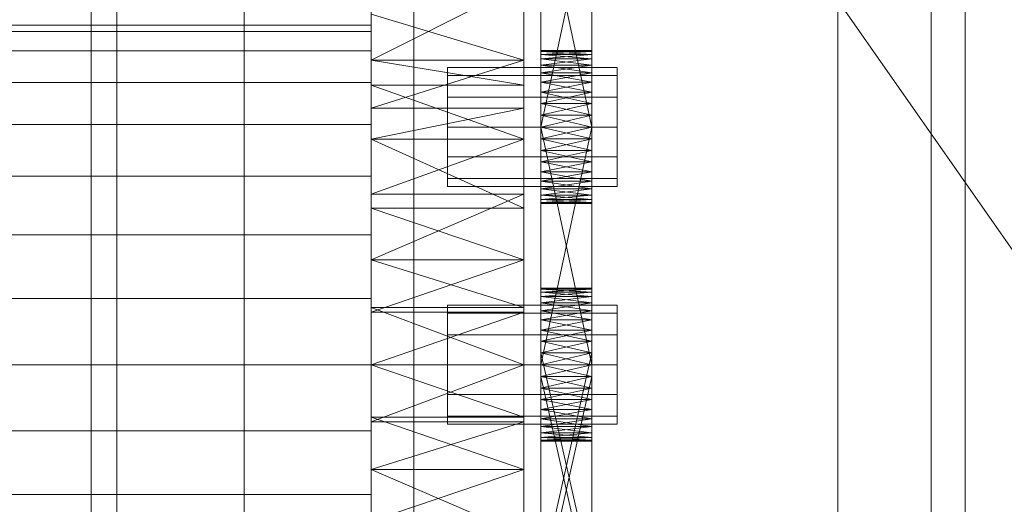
# Model space of a CAD drawing. Header units: millimetres. Extents: x -4738 to 65662, y -68080 to 6847.
# Tile 394 of 656: x 1389 to 1505, y -34090 to -34033. Entities that reach past the tile are written whole.
import ezdxf

# ---------------------------------------------------------------- set-up
doc = ezdxf.new("R2010")
doc.units = ezdxf.units.MM
for name, color, linetype, lineweight in [('COTAS_O', 1, 'Continuous', 0), ('frontal_C03', 7, 'Continuous', 0), ('frontal_secador', 7, 'Continuous', 0), ('frontal_tolva', 7, 'Continuous', 0)]:
    doc.layers.add(name, color=color, linetype=linetype, lineweight=lineweight)
doc.dimstyles.new('R19_100', dxfattribs={"dimtxt": 250, "dimasz": 150, "dimexe": 150, "dimexo": 80, "dimgap": 100, "dimtad": 1, "dimtih": 1, "dimtoh": 1, "dimdsep": 46, "dimcen": 0.09, "dimadec": 0, "dimazin": 0, "dimtfac": 1, "dimtdec": 4, "dimtofl": 0, "dimtmove": 0, "dimatfit": 3, "dimfxl": 1, "dimtolj": 1, "dimtzin": 0, "dimarcsym": 0})

# ---------------------------------------------------------------- blocks, each defined once
blk = doc.blocks.new('DIM_R30_48')
at = {"layer": 'COTAS_O'}
for p, q in [((-1725, -33700), (-1575, -33655)), ((1725, -33700), (1575, -33655)), ((-1725, -34400), (-1725, -33700)), ((-1725, -33700), (1725, -33700)), ((-1725, -33700), (-1575, -33745)), ((1725, -33700), (1575, -33745)), ((1725, -34400), (1725, -33700))]:
    blk.add_line(p, q, dxfattribs=at)
blk.add_text('3450 O', height=250, dxfattribs=at).set_placement((0, -33600))

msp = doc.modelspace()

# ---------------------------------------------------------------- linework, layer by layer
at = {"layer": 'frontal_C03'}
for p, q in [((1435, -34954.179), (1435, -32259.264)), ((1496, -34954.179), (1496, -32259.264)), ((1500, -32259.264), (1500, -34954.179)), ((1435, -32263.162), (1435, -34958.077)), ((1500, -34958.077), (1500, -32263.162)), ((1435, -35437.51), (1435, -32742.595)), ((1500, -32742.595), (1500, -35437.51)), ((1435, -32746.492), (1435, -35441.408)), ((1496, -32746.492), (1496, -35441.408)), ((1500, -35441.408), (1500, -32746.492)), ((1415, -35988), (1415, -33007.45)), ((1485, -35988), (1485, -33007.45)), ((1415, -35988), (1415, -33563.95)), ((1485, -35988), (1485, -33563.95))]:
    msp.add_line(p, q, dxfattribs=at)
at = {"layer": 'frontal_secador'}
for p, q in [((1400, -36000), (1400, -33000)), ((1397, -35940), (1397, -33075)), ((1400, -36000), (1400, -33075)), ((1400, -34600), (1400, -33075)), ((1400, -35940), (1400, -33075)), ((1400, -34650), (1400, -33075)), ((1400, -36000), (1400, -33250)), ((1430, -34003.11), (1430, -34037.635)), ((1430, -34003.11), (1430, -34085.858)), ((1448, -34037.635), (1448, -34003.11)), ((1448, -34085.858), (1448, -34003.11)), ((1450, -34048.281), (1450, -34009.481)), ((1456, -34009.481), (1456, -34048.281)), ((1450, -34011.136), (1450, -34048.281)), ((1456, -34048.281), (1456, -34011.136)), ((1450, -34048.281), (1450, -34013.414)), ((1456, -34013.414), (1456, -34048.281)), ((1450, -34045.5), (1450, -34016.092)), ((1450, -34048.281), (1450, -34016.092)), ((1456, -34016.092), (1456, -34045.5)), ((1456, -34016.092), (1456, -34048.281)), ((1430, -34017.639), (1430, -34037.635)), ((1430, -34061.142), (1430, -34017.639)), ((1430, -34109.365), (1430, -34017.639)), ((1430, -34017.639), (1430, -34085.858)), ((1430, -34151.527), (1430, -34017.639)), ((1448, -34037.635), (1448, -34017.639)), ((1448, -34017.639), (1448, -34061.142)), ((1448, -34017.639), (1448, -34109.365)), ((1448, -34085.858), (1448, -34017.639)), ((1448, -34017.639), (1448, -34151.527)), ((1450, -34017.5), (1450, -34045.5)), ((1456, -34045.5), (1450, -34017.5)), ((1456, -34017.5), (1450, -34045.5)), ((1456, -34045.5), (1456, -34017.5)), ((1430, -34037.635), (1430, -34022.194)), ((1448, -34022.194), (1448, -34037.635)), ((1430, -34028.565), (1430, -34037.635)), ((1448, -34028.565), (1430, -34037.635)), ((1448, -34037.635), (1448, -34028.565)), ((1430, -34037.635), (1430, -34032.223)), ((1448, -34037.635), (1430, -34032.223)), ((1448, -34032.223), (1448, -34037.635)), ((1430, -34033.5), (1325, -34033.5)), ((1430, -34034.269), (1325, -34034.269)), ((1430, -34034.269), (1430, -34033.5)), ((1430, -34036.545), (1430, -34034.269)), ((1430, -34036.545), (1325, -34036.545)), ((1430, -34040.241), (1430, -34036.545)), ((1450, -34036.611), (1450, -34036.5)), ((1456, -34036.611), (1450, -34036.5)), ((1456, -34036.5), (1450, -34036.5)), ((1456, -34036.5), (1450, -34036.611)), ((1450, -34036.611), (1450, -34037.481)), ((1450, -34036.941), (1450, -34036.611)), ((1450, -34036.611), (1450, -34039.136)), ((1456, -34036.941), (1450, -34036.611)), ((1456, -34036.611), (1450, -34036.611)), ((1456, -34036.611), (1450, -34036.941)), ((1456, -34036.611), (1456, -34036.5)), ((1456, -34037.481), (1456, -34036.611)), ((1456, -34036.611), (1456, -34036.941)), ((1456, -34039.136), (1456, -34036.611)), ((1430, -34037.635), (1430, -34055.058)), ((1430, -34040.589), (1430, -34037.635)), ((1430, -34037.635), (1430, -34061.142)), ((1430, -34037.635), (1430, -34043.268)), ((1430, -34037.635), (1430, -34085.858)), ((1448, -34040.589), (1430, -34037.635)), ((1448, -34037.635), (1430, -34037.635)), ((1448, -34037.635), (1430, -34043.268)), ((1448, -34055.058), (1448, -34037.635)), ((1448, -34037.635), (1448, -34040.589)), ((1448, -34061.142), (1448, -34037.635)), ((1448, -34043.268), (1448, -34037.635)), ((1448, -34085.858), (1448, -34037.635)), ((1450, -34037.481), (1450, -34036.941)), ((1456, -34037.481), (1450, -34036.941)), ((1456, -34036.941), (1450, -34036.941)), ((1456, -34036.941), (1450, -34037.481)), ((1450, -34037.481), (1450, -34039.136)), ((1450, -34038.219), (1450, -34037.481)), ((1450, -34041.414), (1450, -34037.481)), ((1450, -34076.281), (1450, -34037.481)), ((1456, -34038.219), (1450, -34037.481)), ((1456, -34037.481), (1450, -34037.481)), ((1456, -34037.481), (1450, -34038.219)), ((1456, -34036.941), (1456, -34037.481)), ((1456, -34039.136), (1456, -34037.481)), ((1456, -34037.481), (1456, -34038.219)), ((1456, -34037.481), (1456, -34041.414)), ((1456, -34037.481), (1456, -34076.281)), ((1439, -34039.438), (1439, -34038.5)), ((1459, -34038.5), (1439, -34038.5)), ((1450, -34039.136), (1450, -34038.219)), ((1456, -34039.136), (1450, -34038.219)), ((1456, -34038.219), (1450, -34038.219)), ((1456, -34038.219), (1450, -34039.136)), ((1456, -34038.219), (1456, -34039.136)), ((1459, -34039.438), (1459, -34038.5)), ((1439, -34042), (1439, -34039.438)), ((1459, -34039.438), (1439, -34039.438)), ((1450, -34039.136), (1450, -34041.414)), ((1450, -34040.21), (1450, -34039.136)), ((1450, -34039.136), (1450, -34044.092)), ((1450, -34039.136), (1450, -34076.281)), ((1456, -34040.21), (1450, -34039.136)), ((1456, -34039.136), (1450, -34039.136)), ((1456, -34039.136), (1450, -34040.21)), ((1456, -34041.414), (1456, -34039.136)), ((1456, -34039.136), (1456, -34040.21)), ((1456, -34044.092), (1456, -34039.136)), ((1456, -34076.281), (1456, -34039.136)), ((1459, -34042), (1459, -34039.438)), ((1430, -34040.241), (1325, -34040.241)), ((1430, -34045.216), (1430, -34040.241)), ((1430, -34040.589), (1430, -34055.058)), ((1430, -34046.925), (1430, -34040.589)), ((1448, -34046.925), (1430, -34040.589)), ((1448, -34040.589), (1430, -34040.589)), ((1448, -34055.058), (1448, -34040.589)), ((1448, -34040.589), (1448, -34046.925)), ((1450, -34041.414), (1450, -34040.21)), ((1456, -34041.414), (1450, -34040.21)), ((1456, -34040.21), (1450, -34040.21)), ((1456, -34040.21), (1450, -34041.414)), ((1456, -34040.21), (1456, -34041.414)), ((1439, -34045.5), (1439, -34042)), ((1459, -34042), (1439, -34042)), ((1450, -34041.414), (1450, -34044.092)), ((1450, -34042.719), (1450, -34041.414)), ((1450, -34076.281), (1450, -34041.414)), ((1456, -34042.719), (1450, -34041.414)), ((1456, -34041.414), (1450, -34041.414)), ((1456, -34041.414), (1450, -34042.719)), ((1456, -34044.092), (1456, -34041.414)), ((1456, -34041.414), (1456, -34042.719)), ((1456, -34041.414), (1456, -34076.281)), ((1459, -34045.5), (1459, -34042)), ((1430, -34053.424), (1430, -34043.268)), ((1430, -34043.268), (1430, -34046.925)), ((1430, -34061.142), (1430, -34043.268)), ((1448, -34043.268), (1430, -34043.268)), ((1448, -34043.268), (1430, -34046.925)), ((1448, -34043.268), (1448, -34053.424)), ((1448, -34046.925), (1448, -34043.268)), ((1448, -34043.268), (1448, -34061.142)), ((1450, -34044.092), (1450, -34042.719)), ((1456, -34044.092), (1450, -34042.719)), ((1456, -34042.719), (1450, -34042.719)), ((1456, -34042.719), (1450, -34044.092)), ((1456, -34042.719), (1456, -34044.092)), ((1450, -34073.5), (1450, -34044.092)), ((1450, -34044.092), (1450, -34045.5)), ((1450, -34076.281), (1450, -34044.092)), ((1456, -34045.5), (1450, -34044.092)), ((1456, -34044.092), (1450, -34044.092)), ((1456, -34044.092), (1450, -34045.5)), ((1456, -34044.092), (1456, -34073.5)), ((1456, -34045.5), (1456, -34044.092)), ((1456, -34044.092), (1456, -34076.281)), ((1430, -34045.216), (1325, -34045.216)), ((1430, -34051.277), (1430, -34045.216)), ((1439, -34045.5), (1439, -34049)), ((1439, -34045.5), (1459, -34045.5)), ((1450, -34045.5), (1450, -34073.5)), ((1456, -34073.5), (1450, -34045.5)), ((1456, -34045.5), (1450, -34045.5)), ((1456, -34045.5), (1450, -34073.5)), ((1450, -34048.281), (1450, -34045.5)), ((1450, -34045.5), (1450, -34046.908)), ((1456, -34045.5), (1450, -34046.908)), ((1456, -34046.908), (1450, -34045.5)), ((1456, -34073.5), (1456, -34045.5)), ((1456, -34045.5), (1456, -34048.281)), ((1456, -34046.908), (1456, -34045.5)), ((1459, -34049), (1459, -34045.5)), ((1430, -34055.058), (1430, -34046.925)), ((1430, -34046.925), (1430, -34053.424)), ((1448, -34055.058), (1430, -34046.925)), ((1448, -34046.925), (1430, -34046.925)), ((1448, -34046.925), (1430, -34053.424)), ((1448, -34046.925), (1448, -34055.058)), ((1448, -34053.424), (1448, -34046.925)), ((1450, -34046.908), (1450, -34048.281)), ((1456, -34046.908), (1450, -34046.908)), ((1456, -34046.908), (1450, -34048.281)), ((1456, -34048.281), (1450, -34046.908)), ((1456, -34048.281), (1456, -34046.908)), ((1439, -34049), (1439, -34051.562)), ((1459, -34049), (1439, -34049)), ((1450, -34050.79), (1450, -34048.281)), ((1450, -34048.281), (1450, -34049.586)), ((1450, -34052.781), (1450, -34048.281)), ((1450, -34054.5), (1450, -34048.281)), ((1456, -34048.281), (1450, -34048.281)), ((1456, -34048.281), (1450, -34049.586)), ((1456, -34049.586), (1450, -34048.281)), ((1456, -34048.281), (1456, -34050.79)), ((1456, -34049.586), (1456, -34048.281)), ((1456, -34048.281), (1456, -34052.781)), ((1456, -34048.281), (1456, -34054.5)), ((1459, -34049), (1459, -34051.562)), ((1450, -34049.586), (1450, -34050.79)), ((1456, -34049.586), (1450, -34049.586)), ((1456, -34049.586), (1450, -34050.79)), ((1456, -34050.79), (1450, -34049.586)), ((1456, -34050.79), (1456, -34049.586)), ((1430, -34051.277), (1325, -34051.277)), ((1430, -34058.193), (1430, -34051.277)), ((1439, -34051.562), (1439, -34052.5)), ((1459, -34051.562), (1439, -34051.562)), ((1450, -34052.781), (1450, -34050.79)), ((1450, -34050.79), (1450, -34051.864)), ((1456, -34050.79), (1450, -34050.79)), ((1456, -34050.79), (1450, -34051.864)), ((1456, -34051.864), (1450, -34050.79)), ((1456, -34050.79), (1456, -34052.781)), ((1456, -34051.864), (1456, -34050.79)), ((1459, -34051.562), (1459, -34052.5)), ((1459, -34052.5), (1439, -34052.5)), ((1450, -34051.864), (1450, -34052.781)), ((1456, -34051.864), (1450, -34051.864)), ((1456, -34051.864), (1450, -34052.781)), ((1456, -34052.781), (1450, -34051.864)), ((1450, -34054.059), (1450, -34052.781)), ((1450, -34052.781), (1450, -34053.519)), ((1450, -34054.5), (1450, -34052.781)), ((1456, -34052.781), (1450, -34052.781)), ((1456, -34052.781), (1450, -34053.519)), ((1456, -34053.519), (1450, -34052.781)), ((1456, -34052.781), (1456, -34051.864)), ((1456, -34052.781), (1456, -34054.059)), ((1456, -34053.519), (1456, -34052.781)), ((1456, -34052.781), (1456, -34054.5)), ((1430, -34053.424), (1430, -34061.142)), ((1448, -34053.424), (1430, -34053.424)), ((1448, -34053.424), (1430, -34061.142)), ((1448, -34061.142), (1448, -34053.424)), ((1450, -34053.519), (1450, -34054.059)), ((1456, -34053.519), (1450, -34053.519)), ((1456, -34053.519), (1450, -34054.059)), ((1456, -34054.059), (1450, -34053.519)), ((1456, -34054.059), (1456, -34053.519)), ((1430, -34061.142), (1430, -34055.058)), ((1448, -34061.142), (1430, -34055.058)), ((1448, -34055.058), (1430, -34055.058)), ((1448, -34055.058), (1448, -34061.142)), ((1450, -34054.5), (1450, -34054.059)), ((1450, -34054.059), (1450, -34054.389)), ((1456, -34054.059), (1450, -34054.059)), ((1456, -34054.059), (1450, -34054.389)), ((1456, -34054.389), (1450, -34054.059)), ((1450, -34054.389), (1450, -34054.5)), ((1456, -34054.389), (1450, -34054.389)), ((1456, -34054.389), (1450, -34054.5)), ((1456, -34054.5), (1450, -34054.389)), ((1456, -34054.5), (1450, -34054.5)), ((1456, -34054.059), (1456, -34054.5)), ((1456, -34054.389), (1456, -34054.059)), ((1456, -34054.5), (1456, -34054.389)), ((1430, -34058.193), (1325, -34058.193)), ((1430, -34065.696), (1430, -34058.193)), ((1430, -34061.142), (1430, -34079.698)), ((1430, -34066.753), (1430, -34061.142)), ((1430, -34061.142), (1430, -34085.858)), ((1430, -34061.142), (1430, -34067.302)), ((1430, -34109.365), (1430, -34061.142)), ((1448, -34066.753), (1430, -34061.142)), ((1448, -34061.142), (1430, -34061.142)), ((1448, -34061.142), (1430, -34067.302)), ((1448, -34079.698), (1448, -34061.142)), ((1448, -34061.142), (1448, -34066.753)), ((1448, -34085.858), (1448, -34061.142)), ((1448, -34067.302), (1448, -34061.142)), ((1448, -34061.142), (1448, -34109.365)), ((1450, -34064.611), (1450, -34064.5)), ((1456, -34064.611), (1450, -34064.5)), ((1456, -34064.5), (1450, -34064.5)), ((1456, -34064.5), (1450, -34064.611)), ((1450, -34064.5), (1450, -34064.941)), ((1450, -34064.5), (1450, -34066.219)), ((1456, -34064.611), (1456, -34064.5)), ((1456, -34064.941), (1456, -34064.5)), ((1456, -34066.219), (1456, -34064.5)), ((1450, -34064.611), (1450, -34065.481)), ((1450, -34064.941), (1450, -34064.611)), ((1450, -34064.611), (1450, -34067.136)), ((1450, -34064.611), (1450, -34072.092)), ((1450, -34069.414), (1450, -34064.611)), ((1456, -34064.941), (1450, -34064.611)), ((1456, -34064.611), (1450, -34064.611)), ((1456, -34064.611), (1450, -34064.941)), ((1450, -34065.481), (1450, -34064.941)), ((1456, -34065.481), (1450, -34064.941)), ((1456, -34064.941), (1450, -34064.941)), ((1456, -34064.941), (1450, -34065.481)), ((1450, -34064.941), (1450, -34066.219)), ((1450, -34065.481), (1450, -34067.136)), ((1450, -34066.219), (1450, -34065.481)), ((1450, -34069.414), (1450, -34065.481)), ((1456, -34066.219), (1450, -34065.481)), ((1456, -34065.481), (1450, -34065.481)), ((1456, -34065.481), (1450, -34066.219)), ((1456, -34065.481), (1456, -34064.611)), ((1456, -34064.611), (1456, -34064.941)), ((1456, -34067.136), (1456, -34064.611)), ((1456, -34072.092), (1456, -34064.611)), ((1456, -34064.611), (1456, -34069.414)), ((1456, -34064.941), (1456, -34065.481)), ((1456, -34066.219), (1456, -34064.941)), ((1456, -34067.136), (1456, -34065.481)), ((1456, -34065.481), (1456, -34066.219)), ((1456, -34065.481), (1456, -34069.414)), ((1430, -34065.696), (1325, -34065.696)), ((1430, -34073.5), (1430, -34065.696)), ((1430, -34066.753), (1430, -34079.698)), ((1430, -34073.5), (1430, -34066.753)), ((1448, -34073.5), (1430, -34066.753)), ((1448, -34066.753), (1430, -34066.753)), ((1439, -34067.438), (1439, -34066.5)), ((1459, -34066.5), (1439, -34066.5)), ((1448, -34079.698), (1448, -34066.753)), ((1448, -34066.753), (1448, -34073.5)), ((1450, -34067.136), (1450, -34066.219)), ((1456, -34067.136), (1450, -34066.219)), ((1456, -34066.219), (1450, -34066.219)), ((1456, -34066.219), (1450, -34067.136)), ((1450, -34066.219), (1450, -34068.21)), ((1450, -34066.219), (1450, -34070.719)), ((1450, -34066.219), (1450, -34101.483)), ((1450, -34104.161), (1450, -34066.219)), ((1456, -34066.219), (1456, -34067.136)), ((1456, -34068.21), (1456, -34066.219)), ((1456, -34070.719), (1456, -34066.219)), ((1456, -34101.483), (1456, -34066.219)), ((1456, -34066.219), (1456, -34104.161)), ((1459, -34067.438), (1459, -34066.5)), ((1430, -34080.247), (1430, -34067.302)), ((1430, -34067.302), (1430, -34073.5)), ((1430, -34085.858), (1430, -34067.302)), ((1448, -34067.302), (1430, -34067.302)), ((1448, -34067.302), (1430, -34073.5)), ((1439, -34070), (1439, -34067.438)), ((1459, -34067.438), (1439, -34067.438)), ((1448, -34067.302), (1448, -34080.247)), ((1448, -34073.5), (1448, -34067.302)), ((1448, -34067.302), (1448, -34085.858)), ((1450, -34067.136), (1450, -34069.414)), ((1450, -34068.21), (1450, -34067.136)), ((1450, -34067.136), (1450, -34072.092)), ((1456, -34068.21), (1450, -34067.136)), ((1456, -34067.136), (1450, -34067.136)), ((1456, -34067.136), (1450, -34068.21)), ((1456, -34069.414), (1456, -34067.136)), ((1456, -34067.136), (1456, -34068.21)), ((1456, -34072.092), (1456, -34067.136)), ((1459, -34070), (1459, -34067.438)), ((1450, -34069.414), (1450, -34068.21)), ((1456, -34069.414), (1450, -34068.21)), ((1456, -34068.21), (1450, -34068.21)), ((1456, -34068.21), (1450, -34069.414)), ((1450, -34068.21), (1450, -34070.719)), ((1456, -34068.21), (1456, -34069.414)), ((1456, -34070.719), (1456, -34068.21)), ((1439, -34073.5), (1439, -34070)), ((1459, -34070), (1439, -34070)), ((1450, -34069.414), (1450, -34072.092)), ((1450, -34070.719), (1450, -34069.414)), ((1450, -34100.075), (1450, -34069.414)), ((1450, -34105.365), (1450, -34069.414)), ((1450, -34108.635), (1450, -34069.414)), ((1456, -34070.719), (1450, -34069.414)), ((1456, -34069.414), (1450, -34069.414)), ((1456, -34069.414), (1450, -34070.719)), ((1456, -34072.092), (1456, -34069.414)), ((1456, -34069.414), (1456, -34070.719)), ((1456, -34069.414), (1456, -34100.075)), ((1456, -34069.414), (1456, -34105.365)), ((1456, -34069.414), (1456, -34108.635)), ((1459, -34073.5), (1459, -34070)), ((1450, -34072.092), (1450, -34070.719)), ((1456, -34072.092), (1450, -34070.719)), ((1456, -34070.719), (1450, -34070.719)), ((1456, -34070.719), (1450, -34072.092)), ((1450, -34070.719), (1450, -34098.668)), ((1450, -34073.5), (1450, -34070.719)), ((1450, -34070.719), (1450, -34101.483)), ((1450, -34104.161), (1450, -34070.719)), ((1456, -34070.719), (1456, -34072.092)), ((1456, -34098.668), (1456, -34070.719)), ((1456, -34070.719), (1456, -34073.5)), ((1456, -34101.483), (1456, -34070.719)), ((1456, -34070.719), (1456, -34104.161)), ((1450, -34072.092), (1450, -34074.908)), ((1450, -34073.5), (1450, -34072.092)), ((1450, -34100.075), (1450, -34072.092)), ((1450, -34072.092), (1450, -34098.668)), ((1450, -34072.092), (1450, -34102.857)), ((1450, -34072.092), (1450, -34105.365)), ((1450, -34072.092), (1450, -34108.635)), ((1456, -34073.5), (1450, -34072.092)), ((1456, -34072.092), (1450, -34072.092)), ((1456, -34072.092), (1450, -34098.668)), ((1456, -34098.668), (1450, -34072.092)), ((1456, -34072.092), (1450, -34073.5)), ((1456, -34074.908), (1456, -34072.092)), ((1456, -34072.092), (1456, -34073.5)), ((1456, -34072.092), (1456, -34100.075)), ((1456, -34098.668), (1456, -34072.092)), ((1456, -34102.857), (1456, -34072.092)), ((1456, -34105.365), (1456, -34072.092)), ((1456, -34108.635), (1456, -34072.092)), ((1325, -34073.5), (1430, -34073.5)), ((1430, -34081.304), (1430, -34073.5)), ((1430, -34079.698), (1430, -34073.5)), ((1430, -34073.5), (1430, -34080.247)), ((1430, -34073.5), (1448, -34073.5)), ((1448, -34073.5), (1430, -34080.247)), ((1448, -34079.698), (1430, -34073.5)), ((1439, -34073.5), (1439, -34077)), ((1439, -34073.5), (1459, -34073.5)), ((1448, -34073.5), (1448, -34079.698)), ((1448, -34080.247), (1448, -34073.5)), ((1450, -34076.281), (1450, -34073.5)), ((1450, -34073.5), (1450, -34074.908)), ((1450, -34073.5), (1456, -34073.5)), ((1456, -34073.5), (1450, -34074.908)), ((1456, -34074.908), (1450, -34073.5)), ((1450, -34101.483), (1450, -34073.5)), ((1450, -34104.161), (1450, -34073.5)), ((1456, -34073.5), (1456, -34076.281)), ((1456, -34074.908), (1456, -34073.5)), ((1456, -34073.5), (1456, -34101.483)), ((1456, -34073.5), (1456, -34104.161)), ((1459, -34077), (1459, -34073.5)), ((1450, -34074.908), (1450, -34076.281)), ((1456, -34074.908), (1450, -34074.908)), ((1456, -34074.908), (1450, -34076.281)), ((1456, -34076.281), (1450, -34074.908)), ((1450, -34074.908), (1450, -34102.857)), ((1450, -34101.483), (1450, -34074.908)), ((1456, -34101.483), (1450, -34074.908)), ((1456, -34074.908), (1450, -34101.483)), ((1456, -34076.281), (1456, -34074.908)), ((1456, -34102.857), (1456, -34074.908)), ((1456, -34074.908), (1456, -34101.483)), ((1439, -34077), (1439, -34079.562)), ((1459, -34077), (1439, -34077)), ((1450, -34078.79), (1450, -34076.281)), ((1450, -34076.281), (1450, -34077.586)), ((1450, -34080.781), (1450, -34076.281)), ((1450, -34082.5), (1450, -34076.281)), ((1456, -34076.281), (1450, -34076.281)), ((1456, -34076.281), (1450, -34077.586)), ((1456, -34077.586), (1450, -34076.281)), ((1456, -34076.281), (1456, -34078.79)), ((1456, -34077.586), (1456, -34076.281)), ((1456, -34076.281), (1456, -34080.781)), ((1456, -34076.281), (1456, -34082.5)), ((1459, -34077), (1459, -34079.562)), ((1450, -34077.586), (1450, -34078.79)), ((1456, -34077.586), (1450, -34077.586)), ((1456, -34077.586), (1450, -34078.79)), ((1456, -34078.79), (1450, -34077.586)), ((1456, -34078.79), (1456, -34077.586)), ((1439, -34079.562), (1439, -34080.5)), ((1459, -34079.562), (1439, -34079.562)), ((1450, -34080.781), (1450, -34078.79)), ((1450, -34078.79), (1450, -34079.864)), ((1456, -34078.79), (1450, -34078.79)), ((1456, -34078.79), (1450, -34079.864)), ((1456, -34079.864), (1450, -34078.79)), ((1456, -34078.79), (1456, -34080.781)), ((1456, -34079.864), (1456, -34078.79)), ((1459, -34079.562), (1459, -34080.5)), ((1430, -34085.858), (1430, -34079.698)), ((1448, -34085.858), (1430, -34079.698)), ((1448, -34079.698), (1430, -34079.698)), ((1430, -34080.247), (1430, -34085.858)), ((1448, -34080.247), (1430, -34080.247)), ((1448, -34080.247), (1430, -34085.858)), ((1459, -34080.5), (1439, -34080.5)), ((1448, -34079.698), (1448, -34085.858)), ((1448, -34085.858), (1448, -34080.247)), ((1450, -34079.864), (1450, -34080.781)), ((1456, -34079.864), (1450, -34079.864)), ((1456, -34079.864), (1450, -34080.781)), ((1456, -34080.781), (1450, -34079.864)), ((1456, -34080.781), (1456, -34079.864)), ((1430, -34081.304), (1325, -34081.304)), ((1430, -34081.304), (1430, -34088.807)), ((1450, -34082.059), (1450, -34080.781)), ((1450, -34080.781), (1450, -34081.519)), ((1450, -34082.5), (1450, -34080.781)), ((1456, -34080.781), (1450, -34080.781)), ((1456, -34080.781), (1450, -34081.519)), ((1456, -34081.519), (1450, -34080.781)), ((1450, -34081.519), (1450, -34082.059)), ((1456, -34081.519), (1450, -34081.519)), ((1456, -34081.519), (1450, -34082.059)), ((1456, -34082.059), (1450, -34081.519)), ((1456, -34080.781), (1456, -34082.059)), ((1456, -34081.519), (1456, -34080.781)), ((1456, -34080.781), (1456, -34082.5)), ((1456, -34082.059), (1456, -34081.519)), ((1450, -34082.5), (1450, -34082.059)), ((1450, -34082.059), (1450, -34082.389)), ((1456, -34082.059), (1450, -34082.059)), ((1456, -34082.059), (1450, -34082.389)), ((1456, -34082.389), (1450, -34082.059)), ((1450, -34082.389), (1450, -34082.5)), ((1456, -34082.389), (1450, -34082.389)), ((1456, -34082.389), (1450, -34082.5)), ((1456, -34082.5), (1450, -34082.389)), ((1456, -34082.5), (1450, -34082.5)), ((1456, -34082.059), (1456, -34082.5)), ((1456, -34082.389), (1456, -34082.059)), ((1456, -34082.5), (1456, -34082.389)), ((1430, -34085.858), (1430, -34103.732)), ((1430, -34093.576), (1430, -34085.858)), ((1430, -34109.365), (1430, -34085.858)), ((1430, -34085.858), (1430, -34091.942)), ((1430, -34085.858), (1430, -34129.361)), ((1430, -34085.858), (1430, -34151.527)), ((1448, -34085.858), (1430, -34085.858)), ((1448, -34085.858), (1430, -34091.942)), ((1448, -34093.576), (1430, -34085.858)), ((1448, -34103.732), (1448, -34085.858)), ((1448, -34085.858), (1448, -34093.576)), ((1448, -34085.858), (1448, -34109.365)), ((1448, -34091.942), (1448, -34085.858)), ((1448, -34129.361), (1448, -34085.858)), ((1448, -34151.527), (1448, -34085.858)), ((1430, -34088.807), (1325, -34088.807)), ((1430, -34088.807), (1430, -34095.723))]:
    msp.add_line(p, q, dxfattribs=at)
at = {"layer": 'frontal_tolva'}
msp.add_line((1720.416, -34367.194), (673.416, -32870.194), dxfattribs=at)

# ---------------------------------------------------------------- dimensions: what is measured, and where the dimension line sits
at = {"layer": 'COTAS_O'}
dim = msp.add_aligned_dim(p1=(-1725, -34400), p2=(1725, -34400), distance=700, text='<> O', dimstyle='R19_100', dxfattribs=at)
dim.commit()
dim.dimension.update_dxf_attribs({"geometry": 'DIM_R30_48', "text_midpoint": (0, -33700)})

doc.saveas('drawing.dxf')
